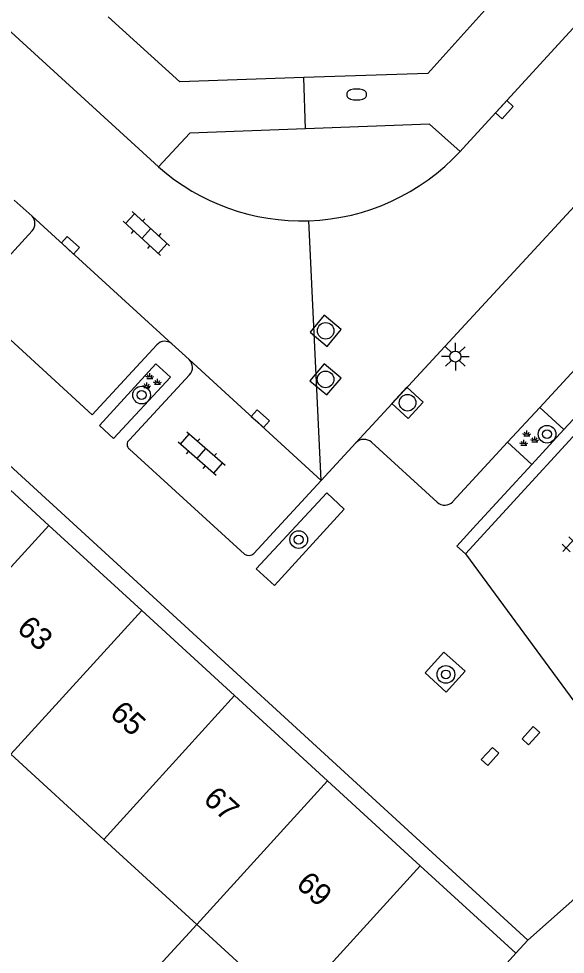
# Model space of a CAD drawing. Extents: x 128000 to 131008, y 398996 to 402500.
# Drawn here: x 129153.73 to 129178.47, y 399441.63 to 399483.95 of the extents above; entities that cross this region are included whole.
import ezdxf

# ---------------------------------------------------------------- set-up
doc = ezdxf.new("R2010")
doc.units = 0
for name, color, linetype in [('gg-anno-huisnummerreeks BGT', 7, 'Continuous'), ('gg-bbg-hoofdgebouw', 7, 'Continuous'), ('gg-bbg-luifel en loopbrug', 7, 'Continuous'), ('gg-bbg-tussenscheiding', 7, 'Continuous'), ('gg-knt-verharding', 7, 'Continuous'), ('gg-knt-verharding nz', 7, 'Continuous'), ('gt-grn-groengrens', 7, 'Continuous'), ('gt-grn-weggrens', 7, 'Continuous'), ('gt-symb-boom', 7, 'Continuous'), ('gt-symb-brandkraan', 7, 'Continuous'), ('gt-symb-groenvak', 7, 'Continuous'), ('gt-symb-klinker verharding', 7, 'Continuous'), ('gt-symb-kolk', 7, 'Continuous'), ('gt-symb-kolk center center', 7, 'Continuous'), ('gt-symb-lichtmast', 7, 'Continuous'), ('gt-symb-rioolschacht', 7, 'Continuous'), ('gt-symb-tegel verharding', 7, 'Continuous')]:
    doc.layers.add(name, color=color, linetype=linetype)

# ---------------------------------------------------------------- blocks, each defined once
blk = doc.blocks.new('gt0-KOLK')
at = {"layer": 'gt-symb-kolk'}
blk.add_lwpolyline([(0, 0), (0.375, 0), (0.375, 0.4), (-0.375, 0.4), (-0.375, 0), (0, 0)], dxfattribs=at)
blk = doc.blocks.new('gt0-BR')
at = {"layer": 'gt-symb-brandkraan'}
for centre, radius, start, end in [((-0.244, 0), 0.206, 107.5669, 252.4331), ((0.599, -2.664), 3, 106.892, 107.5669), ((0, -0.691), 0.938, 73.108, 106.892), ((-0.599, -2.664), 3, 72.4331, 73.108), ((0.244, 0), 0.206, 287.567, 72.4331), ((0.599, 2.664), 3, 252.4331, 253.108), ((0, 0.691), 0.938, 253.108, 286.8921), ((-0.599, 2.664), 3, 286.8921, 287.567)]:
    blk.add_arc(centre, radius, start, end, dxfattribs=at)
blk = doc.blocks.new('gt0-GRVAK')
at = {"layer": 'gt-symb-groenvak'}
for p, q in [((-0.11, 0.189), (-0.228, 0.24)), ((-0.182, 0.153), (0.088, 0.153)), ((-0.091, 0.211), (-0.156, 0.322)), ((-0.047, 0.214), (-0.047, 0.393)), ((-0.004, 0.211), (0.061, 0.322)), ((0.015, 0.189), (0.133, 0.24)), ((0.262, -0.052), (0.197, 0.059)), ((0.305, -0.049), (0.305, 0.13)), ((0.349, -0.052), (0.414, 0.059)), ((-0.245, -0.228), (-0.363, -0.177)), ((-0.318, -0.264), (-0.047, -0.264)), ((-0.226, -0.206), (-0.291, -0.095)), ((-0.183, -0.203), (-0.183, -0.024)), ((-0.139, -0.206), (-0.074, -0.095)), ((-0.12, -0.228), (-0.002, -0.177)), ((0.243, -0.074), (0.125, -0.023)), ((0.17, -0.11), (0.441, -0.11)), ((0.368, -0.074), (0.486, -0.023))]:
    blk.add_line(p, q, dxfattribs=at)
blk = doc.blocks.new('gt0-BOOM')
at = {"layer": 'gt-symb-boom'}
for radius in [0.4, 0.2]:
    blk.add_circle((0, 0), radius, dxfattribs=at)
blk = doc.blocks.new('gt0-TEG1')
at = {"layer": 'gt-symb-tegel verharding'}
for p, q in [((-1.125, 0), (1.125, 0)), ((-0.9, -0.25), (-0.9, 0.25)), ((-0.45, -0.25), (-0.45, 0.25)), ((0, -0.25), (0, 0.25)), ((0.45, -0.25), (0.45, 0.25)), ((0.9, -0.25), (0.9, 0.25))]:
    blk.add_line(p, q, dxfattribs=at)
blk = doc.blocks.new('gt0-KL1')
at = {"layer": 'gt-symb-klinker verharding'}
for p, q in [((-0.5, 0.3), (-0.5, 0.45)), ((0.5, 0.3), (0.5, 0.45)), ((-1.15, 0.3), (1.15, 0.3)), ((-1, -0.3), (-1, 0.3)), ((0, -0.3), (0, 0.3)), ((1, -0.3), (1, 0.3)), ((-1.15, -0.3), (1.15, -0.3)), ((-0.5, -0.45), (-0.5, -0.3)), ((0.5, -0.45), (0.5, -0.3))]:
    blk.add_line(p, q, dxfattribs=at)
blk = doc.blocks.new('gt0-RS')
at = {"layer": 'gt-symb-rioolschacht'}
blk.add_lwpolyline([(-0.5, -0.5), (0.5, -0.5), (0.5, 0.5), (-0.5, 0.5)], close=True, dxfattribs=at)
blk.add_circle((0, 0), 0.375, dxfattribs=at)
blk = doc.blocks.new('gt0-KOLKCC')
at = {"layer": 'gt-symb-kolk center center'}
blk.add_lwpolyline([(-0.375, 0.2), (0.375, 0.2), (0.375, -0.2), (-0.375, -0.2)], close=True, dxfattribs=at)
blk = doc.blocks.new('gt0-LMAST')
at = {"layer": 'gt-symb-lichtmast'}
for p, q in [((-0.182, 0.173), (-0.447, 0.438)), ((-0.005, 0.246), (-0.005, 0.621)), ((0.172, 0.173), (0.437, 0.438)), ((-0.255, -0.004), (-0.63, -0.004)), ((-0.182, -0.181), (-0.447, -0.446)), ((-0.005, -0.254), (-0.005, -0.629)), ((0.437, -0.446), (0.172, -0.181)), ((0.245, -0.004), (0.62, -0.004))]:
    blk.add_line(p, q, dxfattribs=at)
blk.add_circle((-0.005, -0.004), 0.25, dxfattribs=at)

msp = doc.modelspace()

# ---------------------------------------------------------------- linework, layer by layer
at = {"layer": 'gg-bbg-hoofdgebouw'}
for p, q in [((129155.093, 399461.032), (129150.834, 399464.934)), ((129159.305, 399457.174), (129155.093, 399461.032)), ((129163.501, 399453.33), (129159.305, 399457.174)), ((129167.708, 399449.477), (129163.501, 399453.33)), ((129153.372, 399450.683), (129157.59, 399446.824)), ((129171.909, 399445.628), (129167.708, 399449.477)), ((129157.59, 399446.824), (129161.791, 399442.981)), ((129176.23, 399441.67), (129171.909, 399445.628)), ((129161.791, 399442.981), (129165.99, 399439.14)), ((129170.33, 399435.17), (129176.23, 399441.67))]:
    msp.add_line(p, q, dxfattribs=at)
at = {"layer": 'gg-bbg-luifel en loopbrug'}
msp.add_lwpolyline([(129161.791, 399442.981), (129159.428, 399440.399), (129163.627, 399436.557)], dxfattribs=at)
at = {"layer": 'gg-bbg-tussenscheiding'}
for p, q in [((129155.093, 399461.032), (129149.169, 399454.528)), ((129159.305, 399457.174), (129153.372, 399450.683)), ((129163.501, 399453.33), (129157.59, 399446.824)), ((129167.708, 399449.477), (129161.791, 399442.981)), ((129171.909, 399445.628), (129165.99, 399439.14))]:
    msp.add_line(p, q, dxfattribs=at)
at = {"layer": 'gg-knt-verharding'}
for p, q in [((129129.96, 399485.15), (129176.77, 399442.26)), ((129153.532, 399475.75), (129154.341, 399475.026)), ((129154.346, 399474.352), (129151.635, 399471.398)), ((129160.666, 399469.241), (129161.448, 399468.529)), ((129177.311, 399466.369), (129180.113, 399469.41)), ((129178.403, 399465.363), (129181.205, 399468.404)), ((129161.463, 399467.836), (129158.743, 399464.901)), ((129175.859, 399464.793), (129177.311, 399466.369)), ((129178.403, 399465.363), (129177.311, 399466.369)), ((129167.424, 399463.066), (129168.997, 399464.77)), ((129169.697, 399464.794), (129172.671, 399462.074)), ((129173.381, 399462.103), (129175.859, 399464.793)), ((129175.859, 399464.793), (129176.951, 399463.787)), ((129158.755, 399464.471), (129163.953, 399459.731)), ((129174.452, 399461.076), (129176.951, 399463.787)), ((129164.38, 399459.762), (129167.424, 399463.066)), ((129175.623, 399461.567), (129173.953, 399459.739)), ((129176.77, 399442.26), (129176.23, 399441.67))]:
    msp.add_line(p, q, dxfattribs=at)
for points in [[(129160.058, 399477.248), (129159.694, 399477.586), (129132.046, 399502.841)], [(129173.709, 399477.946), (129173.83, 399478.08), (129190.127, 399495.86)], [(129175.24, 399484.8), (129172.25, 399481.48), (129166.635, 399481.285)], [(129166.635, 399481.285), (129161.02, 399481.09), (129157.782, 399484.043)], [(129175.623, 399461.567), (129191.02, 399478.34), (129189.73, 399479.49)], [(129166.718, 399478.974), (129161.473, 399478.773), (129160.058, 399477.248)], [(129173.709, 399477.946), (129172.323, 399479.188), (129166.718, 399478.974)], [(129151.657, 399470.975), (129157.057, 399466.032), (129159.99, 399469.199)], [(129157.384, 399465.543), (129158.029, 399464.967), (129160.599, 399467.741), (129159.936, 399468.331), (129157.384, 399465.543)], [(129167.679, 399462.502), (129168.469, 399461.766), (129165.314, 399458.309), (129164.481, 399459.058), (129167.679, 399462.502)], [(129173.953, 399459.739), (129173.558, 399460.092), (129174.452, 399461.076)], [(129172.127, 399454.365), (129172.975, 399455.295), (129173.933, 399454.442), (129173.071, 399453.492), (129172.127, 399454.365)]]:
    msp.add_lwpolyline(points, dxfattribs=at)
for centre, radius, start, end in [((129166.525, 399484.588), 9.784, 272.0091, 317.2455), ((129166.527, 399484.587), 9.783, 228.6063, 271.9987), ((129153.958, 399474.686), 0.512, 319.273, 41.5771), ((129160.349, 399468.876), 0.483, 49.091, 138.0194), ((129161.106, 399468.175), 0.493, 316.527, 45.9529), ((129158.902, 399464.69), 0.264, 126.9977, 236.1993), ((129169.36, 399464.407), 0.513, 48.903, 135.0243), ((129173.011, 399462.452), 0.509, 228.0294, 316.6485), ((129164.149, 399459.981), 0.318, 231.845, 316.4597)]:
    msp.add_arc(centre, radius, start, end, dxfattribs=at)
at = {"layer": 'gg-knt-verharding nz'}
for p, q in [((129185.251, 399482.381), (129168.997, 399464.77)), ((129160.666, 399469.241), (129154.341, 399475.026)), ((129167.424, 399463.066), (129161.448, 399468.529))]:
    msp.add_line(p, q, dxfattribs=at)
at = {"layer": 'gt-grn-groengrens'}
msp.add_line((129176.951, 399463.787), (129178.403, 399465.363), dxfattribs=at)
at = {"layer": 'gt-grn-weggrens'}
for p, q in [((129166.718, 399478.974), (129166.635, 399481.285)), ((129167.424, 399463.066), (129166.868, 399474.81)), ((129173.953, 399459.739), (129179.459, 399452.245)), ((129183.27, 399448.04), (129176.77, 399442.26))]:
    msp.add_line(p, q, dxfattribs=at)

# ---------------------------------------------------------------- block references
at = {"layer": 'gt-symb-boom'}
for p in [(129159.295, 399466.928), (129166.405, 399460.384), (129173.065, 399454.287)]:
    msp.add_blockref('gt0-BOOM', p, dxfattribs=at)
at = {"layer": 'gt-symb-boom', "rotation": -42.20433768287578}
msp.add_blockref('gt0-BOOM', (129177.642, 399465.155), dxfattribs=at)
at = {"layer": 'gt-symb-brandkraan'}
msp.add_blockref('gt0-BR', (129169.028, 399480.523), dxfattribs=at)
at = {"layer": 'gt-symb-groenvak'}
for p in [(129159.713, 399467.525), (129176.779, 399464.925)]:
    msp.add_blockref('gt0-GRVAK', p, dxfattribs=at)
at = {"layer": 'gt-symb-klinker verharding'}
for p, rotation in [((129159.507, 399474.233), -42.4471018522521), ((129162.007, 399464.278), -41.067356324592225)]:
    msp.add_blockref('gt0-KL1', p, dxfattribs=dict(at, rotation=rotation))
at = {"layer": 'gt-symb-kolk'}
for p, rotation in [((129175.565, 399479.972), -132.32381653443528), ((129155.942, 399473.557), -42.20433768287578), ((129164.537, 399465.71), -42.36616983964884), ((129175.211, 399450.442), 47.55289814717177)]:
    msp.add_blockref('gt0-KOLK', p, dxfattribs=dict(at, rotation=rotation))
at = {"layer": 'gt-symb-kolk center center', "rotation": -132.2852483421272}
msp.add_blockref('gt0-KOLKCC', (129176.914, 399451.512), dxfattribs=at)
at = {"layer": 'gt-symb-lichtmast'}
msp.add_blockref('gt0-LMAST', (129173.5, 399468.673), dxfattribs=at)
at = {"layer": 'gt-symb-rioolschacht'}
for p, rotation in [((129167.625, 399469.833), 50.0697455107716), ((129167.62, 399467.633), 50.06974550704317), ((129171.331, 399466.577), 47.391003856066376)]:
    msp.add_blockref('gt0-RS', p, dxfattribs=dict(at, rotation=rotation))
at = {"layer": 'gt-symb-tegel verharding', "rotation": 47.5528981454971}
msp.add_blockref('gt0-TEG1', (129179.116, 399460.671), dxfattribs=at)

# ---------------------------------------------------------------- texts
at = {"layer": 'gg-anno-huisnummerreeks BGT'}
for s, p in [('63', (129153.6, 399456.297)), ('65', (129157.803, 399452.447)), ('67', (129162.035, 399448.571)), ('69', (129166.236, 399444.723))]:
    msp.add_text(s, height=1, rotation=317.5, dxfattribs=at).set_placement(p)

doc.saveas('drawing.dxf')
